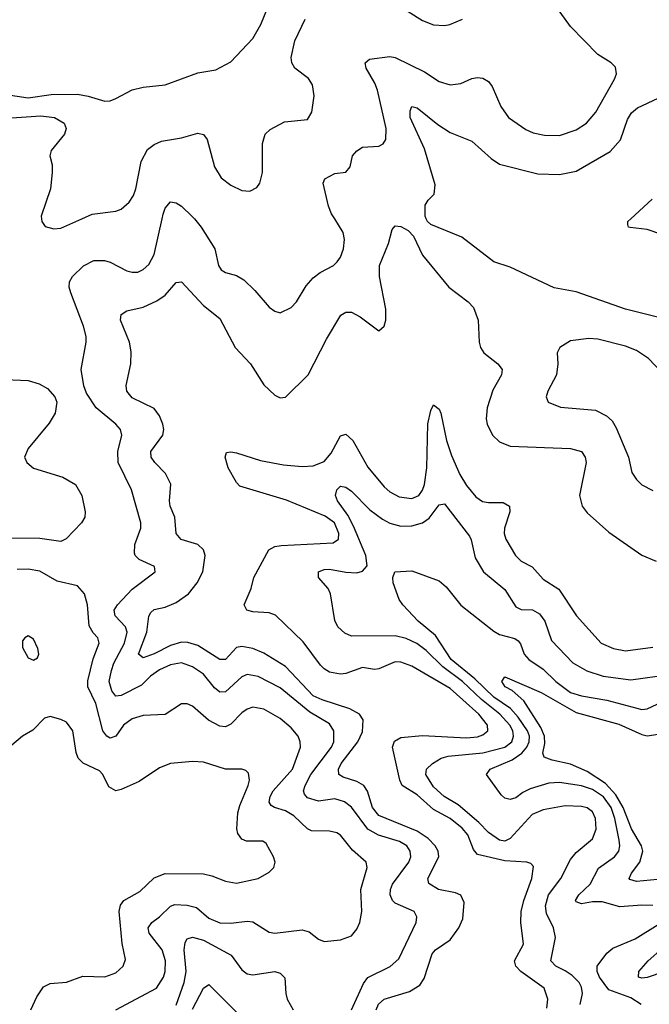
# Model space of a CAD drawing. Header units: inches. Extents: x 1308407 to 1441228, y 959628 to 1036311.
# Tile 591 of 656: x 1403399 to 1405697, y 997131 to 1000728. Entities that reach past the tile are written whole.
import ezdxf

# ---------------------------------------------------------------- set-up
doc = ezdxf.new("R2010")
doc.units = ezdxf.units.IN
doc.header["$MEASUREMENT"] = 0
doc.layers.add('B4000', color=7, linetype='Continuous')
doc.layers.add('B4909', color=7, linetype='Continuous')

msp = doc.modelspace()

# ---------------------------------------------------------------- linework, layer by layer
at = {"layer": 'B4000', "color": 5}
for points, elevation in [([(1403350, 1000453.8), (1403430, 1000442), (1403514.6, 1000454.6), (1403610, 1000455), (1403648.6, 1000448.6), (1403710, 1000430.2), (1403730, 1000431.3), (1403750, 1000439.7), (1403810, 1000471.7), (1403850, 1000480.9), (1403930, 1000490.2), (1404050, 1000532.9), (1404115.2, 1000544.8), (1404170, 1000574), (1404250, 1000659.5), (1404279.3, 1000710), (1404319.8, 1000810)], 2780), ([(1404548.9, 1000000), (1404537.8, 1000017.8), (1404526.3, 1000046.3), (1404506.9, 1000130), (1404513.3, 1000146.7), (1404550, 1000166), (1404590, 1000170.4), (1404606, 1000190), (1404614.3, 1000230), (1404630, 1000248.5), (1404650, 1000262.4), (1404710, 1000265.5), (1404725.6, 1000274.4), (1404735.1, 1000290), (1404737.4, 1000330), (1404704.8, 1000470), (1404695.5, 1000495.5), (1404663.9, 1000550), (1404660.4, 1000570), (1404676.3, 1000583.7), (1404750, 1000593.4), (1404770, 1000589.3), (1404877.1, 1000537.1), (1404930, 1000502.2), (1404970, 1000489.3), (1405010, 1000495), (1405050, 1000513), (1405070, 1000516.9), (1405090, 1000514.4), (1405110, 1000501.7), (1405123.5, 1000483.5), (1405155.5, 1000410), (1405183.6, 1000370), (1405246.3, 1000326.3), (1405273.9, 1000313.9), (1405314.5, 1000305.5), (1405370, 1000304.5), (1405430, 1000325.2), (1405468.3, 1000350), (1405501.8, 1000390), (1405569.8, 1000510), (1405578, 1000530), (1405574.2, 1000554.2), (1405558.7, 1000570), (1405510, 1000600.7), (1405410, 1000702.9), (1405340.7, 1000800.7)], 2740), ([(1404817.7, 1000757.7), (1404870, 1000724.4), (1404910, 1000709.1), (1404950, 1000706.7), (1404968.7, 1000710), (1405016, 1000730)], 2760), ([(1403626.1, 1000000), (1403663.4, 1000016.6), (1403750, 1000027.6), (1403770, 1000036), (1403798.7, 1000061.3), (1403814.1, 1000085.9), (1403822.9, 1000110), (1403842.2, 1000210), (1403866.2, 1000253.8), (1403890, 1000272.1), (1403916.4, 1000283.6), (1403990, 1000296.6), (1404050, 1000313.6), (1404070, 1000308.7), (1404084, 1000290), (1404110.3, 1000190), (1404134.4, 1000150), (1404170, 1000123.7), (1404210, 1000103.7), (1404238.9, 1000101.1), (1404265.4, 1000114.6), (1404276.3, 1000130), (1404285.4, 1000170), (1404285, 1000275), (1404295.4, 1000310), (1404313.3, 1000326.7), (1404366.1, 1000353.9), (1404450, 1000363.6), (1404466, 1000390), (1404474, 1000450), (1404468.3, 1000490), (1404453, 1000513), (1404403.5, 1000550), (1404392.7, 1000570), (1404390.6, 1000590), (1404404.1, 1000650), (1404441.2, 1000730)], 2760), ([(1404883.3, 1000000), (1404878.7, 1000010), (1404879.8, 1000050), (1404890, 1000068.4), (1404912.2, 1000090), (1404916, 1000124), (1404876.2, 1000256.2), (1404824.9, 1000370), (1404825, 1000395.1), (1404830, 1000410.3), (1404850, 1000406), (1404925.3, 1000345.3), (1404970, 1000316), (1405050, 1000283.9), (1405120, 1000220), (1405150, 1000200.1), (1405290, 1000165), (1405370, 1000161.8), (1405430, 1000174.1), (1405554.2, 1000245.8), (1405591.8, 1000288.2), (1405617.3, 1000362.7), (1405632.3, 1000387.7), (1405653.8, 1000406.2), (1405730, 1000441.5)], 2720), ([(1403210, 1000357.9), (1403476.6, 1000376.6), (1403526.4, 1000370), (1403561.3, 1000350), (1403569.3, 1000330), (1403563.2, 1000310), (1403513.6, 1000250), (1403509.2, 1000230), (1403517.3, 1000197.3), (1403518.2, 1000170), (1403511.5, 1000110), (1403477.1, 1000010), (1403478.8, 1000000)], 2760), ([(1405629.5, 1000000), (1405707.7, 1000072.3)], 2680), ([(1403918.8, 1000000), (1403922.7, 1000017.3), (1403930, 1000038.7), (1403950, 1000061.7), (1403970, 1000059), (1403990, 1000046), (1404029.2, 1000009.2), (1404036.7, 1000000)], 2740)]:
    msp.add_lwpolyline(points, dxfattribs=dict(at, elevation=elevation))
at = {"layer": 'B4909', "color": 5}
for points, elevation in [([(1403478.8, 1000000), (1403480.5, 999990), (1403492.7, 999972.7), (1403523.9, 999963.9), (1403550, 999966.3), (1403626.1, 1000000)], 2760), ([(1404610, 997110.2), (1404653.6, 997206.4), (1404670, 997228.1), (1404751.1, 997268.9), (1404783.5, 997296.5), (1404846, 997430), (1404848.6, 997450), (1404838.9, 997470), (1404770, 997500.2), (1404759.8, 997510), (1404751.2, 997530), (1404752.3, 997550), (1404760.2, 997570), (1404819.6, 997650), (1404826.8, 997670), (1404825, 997690), (1404812.3, 997710), (1404785.8, 997725.8), (1404708.5, 997748.5), (1404670, 997769.9), (1404610.5, 997850.5), (1404585.3, 997870), (1404550, 997880.7), (1404490, 997872.4), (1404450, 997885.3), (1404438.5, 997898.5), (1404435.3, 997910), (1404441.7, 997930), (1404461.4, 997970), (1404537.2, 998070), (1404545.3, 998090), (1404546.1, 998130), (1404530, 998155.7), (1404458.3, 998198.3), (1404350, 998286.3), (1404270, 998327.7), (1404230, 998335), (1404210, 998326.4), (1404150, 998272.2), (1404130, 998270.5), (1404110, 998286.9), (1404070, 998336.7), (1404030, 998363.9), (1403990, 998378.4), (1403950, 998371.1), (1403910, 998353.1), (1403877, 998330), (1403843.6, 998296.4), (1403770, 998259), (1403750, 998256.5), (1403735.7, 998275.7), (1403726.2, 998310), (1403733.9, 998350), (1403742.9, 998377.1), (1403781.6, 998450), (1403791.4, 998490), (1403785, 998510), (1403747.4, 998550), (1403744, 998570), (1403756.4, 998590), (1403810, 998646.9), (1403894, 998710), (1403891.8, 998730), (1403835.2, 998755.2), (1403820.5, 998770), (1403818.2, 998778.2), (1403819.3, 998810), (1403842, 998870), (1403840.8, 998890), (1403807.6, 999010), (1403759.2, 999110), (1403757.1, 999150), (1403772.2, 999210), (1403767, 999230), (1403749.8, 999250), (1403678, 999310), (1403643.5, 999363.5), (1403633.6, 999390), (1403623.1, 999450), (1403642, 999550), (1403642, 999570), (1403632.3, 999607.7), (1403585.6, 999730), (1403579.7, 999750), (1403580.5, 999770), (1403591.5, 999790), (1403632.1, 999827.9), (1403670, 999848.2), (1403708.3, 999848.3), (1403730, 999842.4), (1403790, 999810.2), (1403810, 999804.9), (1403830, 999805.8), (1403850, 999814.9), (1403870, 999833.1), (1403890, 999870.4), (1403918.8, 1000000)], 2740), ([(1404036.7, 1000000), (1404061.4, 999970), (1404111.3, 999890), (1404124.9, 999830), (1404134.1, 999814.1), (1404150, 999804.6), (1404190, 999792.6), (1404216.9, 999776.9), (1404257.9, 999737.9), (1404310, 999677.6), (1404330, 999662.4), (1404350, 999656.4), (1404390, 999675.8), (1404410, 999697.1), (1404445.2, 999754.8), (1404470, 999784), (1404495.6, 999804.4), (1404544.2, 999830), (1404557.5, 999842.6), (1404570, 999860.4), (1404581.2, 999890), (1404584.7, 999924.7), (1404579.8, 999950), (1404548.9, 1000000)], 2740), ([(1405790, 999624.9), (1405610, 999669.9), (1405430, 999733.8), (1405350, 999748.5), (1405190, 999823.5), (1405130, 999843.1), (1405013.5, 999933.5), (1404900, 999980), (1404888, 999990), (1404883.3, 1000000)], 2720), ([(1405932.5, 1000000), (1405930, 999999.3), (1405910.8, 999989.2), (1405870, 999942), (1405850, 999929.8), (1405810, 999939.4), (1405742.7, 999942.7), (1405690, 999960.7), (1405627.9, 999967.9), (1405621.2, 999970), (1405619.3, 999979.3), (1405618.7, 999990), (1405629.5, 1000000)], 2680), ([(1404700.1, 997110), (1404709, 997131), (1404730, 997149.5), (1404822.2, 997177.8), (1404859.4, 997200.6), (1404875.2, 997224.8), (1404904.6, 997315.4), (1404917.4, 997330), (1404970, 997365.8), (1405002.7, 997410), (1405017.1, 997443), (1405022.1, 997502.1), (1405009.4, 997529.4), (1404990, 997537.3), (1404927.4, 997550), (1404892.5, 997572.5), (1404888.7, 997590), (1404928.6, 997670), (1404926.8, 997690), (1404915.4, 997710), (1404890, 997736.6), (1404850, 997763.2), (1404710, 997820.3), (1404686.8, 997850), (1404668.7, 997908.7), (1404655, 997930), (1404630, 997944.1), (1404579.9, 997959.9), (1404564.7, 997970), (1404563.2, 997990), (1404572.7, 998010), (1404633.6, 998090), (1404650, 998126.5), (1404652.5, 998170), (1404639.6, 998190), (1404604.8, 998210), (1404502.8, 998242.8), (1404470, 998257.5), (1404370, 998364.8), (1404290, 998413.4), (1404250.2, 998430.2), (1404210, 998437.3), (1404190, 998434.6), (1404150, 998390.6), (1404130, 998389.9), (1404050, 998441), (1404012.6, 998452.6), (1403990, 998453.3), (1403950, 998441.5), (1403890, 998411.2), (1403850, 998396.5), (1403832.7, 998410), (1403863.8, 998490), (1403871, 998549), (1403877.6, 998562.4), (1403890, 998572.5), (1403930, 998581.5), (1403970, 998598.1), (1404015.7, 998630), (1404047.5, 998670), (1404067.5, 998710), (1404076.2, 998770), (1404070.6, 998790.6), (1404050, 998809.9), (1403989.1, 998829.1), (1403970.6, 998850), (1403966, 998910), (1403948.9, 998950), (1403945.8, 998970), (1403951.4, 999031.4), (1403931.2, 999070), (1403891.9, 999110), (1403879.2, 999130), (1403878.3, 999150), (1403921.1, 999210), (1403924.9, 999230), (1403921.7, 999250), (1403910, 999280.4), (1403890, 999307.3), (1403810, 999346.5), (1403790.8, 999370), (1403788.3, 999391.7), (1403804.5, 999470), (1403806.3, 999513.7), (1403799.6, 999550), (1403766.8, 999630), (1403769.2, 999650.8), (1403790, 999663.5), (1403850, 999677.9), (1403899.7, 999700.3), (1403930, 999720.9), (1403970, 999768.1), (1403990, 999770.2), (1404070, 999683.5), (1404130, 999636.1), (1404186, 999530), (1404241.8, 999470), (1404290, 999394.3), (1404330, 999356), (1404350, 999346), (1404370, 999348.9), (1404452.3, 999430), (1404519.4, 999560.6), (1404571.3, 999648.7), (1404590, 999659.7), (1404610, 999659.7), (1404642.4, 999642.4), (1404710, 999590.5), (1404730, 999607.7), (1404735.7, 999630), (1404736.1, 999670), (1404713.1, 999790), (1404712.9, 999830), (1404745, 999910), (1404758.3, 999961.7), (1404770, 999974.4), (1404790, 999971.8), (1404817.3, 999957.3), (1404836.7, 999936.7), (1404870, 999867.4), (1404965.5, 999750), (1405036.5, 999696.5), (1405055.8, 999675.8), (1405073.1, 999630), (1405076.8, 999550), (1405081.7, 999530), (1405093.2, 999510), (1405144.7, 999470), (1405160.2, 999450), (1405158, 999430), (1405126.3, 999373.7), (1405105, 999310), (1405102.3, 999270), (1405106, 999250), (1405125, 999210), (1405150, 999186), (1405190, 999169.5), (1405410, 999161.7), (1405450.1, 999150.1), (1405463.8, 999130), (1405466.8, 999110), (1405443, 998990), (1405452.1, 998950), (1405470, 998925.8), (1405550, 998855.8), (1405670, 998771.5), (1405722.8, 998750)], 2720), ([(1405770, 999410.9), (1405694.7, 999490), (1405650, 999519.3), (1405610, 999535.3), (1405510, 999560.3), (1405477.2, 999562.8), (1405410, 999554), (1405370.6, 999530), (1405361.3, 999510), (1405364, 999470), (1405358.3, 999430), (1405326.4, 999370), (1405320.5, 999350), (1405327.7, 999330), (1405372.7, 999312.7), (1405500.6, 999300.6), (1405541, 999281), (1405561.9, 999261.9), (1405576.8, 999236.8), (1405621.2, 999130), (1405633.6, 999073.6), (1405650, 999048.2), (1405670, 999028.5), (1405710, 999007.2)], 2740), ([(1403290, 999415.2), (1403430, 999409.3), (1403470, 999397.6), (1403500.6, 999380.6), (1403527.6, 999350), (1403534.9, 999330), (1403529.1, 999290), (1403506.4, 999253.6), (1403430, 999161.3), (1403416.9, 999130), (1403425, 999110), (1403449.6, 999089.6), (1403556.8, 999056.8), (1403602.8, 999030), (1403625.8, 998990), (1403638.6, 998930), (1403636.5, 998910), (1403625.3, 998890), (1403568.8, 998831.2), (1403550, 998821.8), (1403472.7, 998832.7), (1403310, 998834.1)], 2740), ([(1405323.7, 997116.3), (1405327, 997150), (1405313.3, 997190), (1405228, 997250), (1405209.9, 997270), (1405205, 997290), (1405237.7, 997350), (1405228.5, 997430), (1405229.5, 997470), (1405238.9, 997510), (1405268.8, 997590), (1405274.1, 997634.1), (1405264.6, 997644.6), (1405249.9, 997649.9), (1405170, 997655.2), (1405070, 997677.9), (1405055.8, 997695.8), (1405034.7, 997750), (1405014.3, 997774.3), (1404970, 997809.7), (1404910, 997842.4), (1404850, 997896.2), (1404795.7, 997930), (1404786.7, 997950), (1404760.5, 998070), (1404767.7, 998092.3), (1404790, 998105.5), (1404870, 998112.1), (1405030, 998103.6), (1405070, 998107.8), (1405090, 998115.3), (1405107.5, 998130), (1405106.9, 998150), (1405075.5, 998190), (1404970, 998284), (1404830, 998365.4), (1404790, 998380.9), (1404770, 998381.8), (1404710, 998356.7), (1404694.2, 998354.2), (1404650, 998360.5), (1404590, 998338.8), (1404570, 998336.6), (1404530, 998343.6), (1404510, 998355.9), (1404497.5, 998370), (1404434.5, 998454.5), (1404332.6, 998552.6), (1404310, 998560.2), (1404250, 998564.2), (1404228.8, 998570), (1404218.2, 998590), (1404243.7, 998650), (1404253.7, 998690), (1404309.1, 998790.9), (1404330, 998802.8), (1404353.1, 998806.9), (1404542.9, 998817.1), (1404563.1, 998830), (1404564.5, 998850), (1404548.3, 998890), (1404514.5, 998914.5), (1404372.5, 998972.5), (1404203.2, 999023.2), (1404190, 999036.8), (1404159.9, 999090), (1404149, 999130), (1404154, 999146), (1404170, 999148.8), (1404190, 999145.2), (1404277.8, 999117.8), (1404362, 999102), (1404430, 999095.8), (1404470, 999098.2), (1404510, 999113.4), (1404535.6, 999144.4), (1404570, 999207.4), (1404590, 999213.6), (1404615.5, 999190), (1404670, 999093), (1404730, 999020.6), (1404750, 999002.7), (1404784.1, 998984.1), (1404830, 998978.3), (1404855.9, 998990), (1404870, 999008.6), (1404876.7, 999030), (1404885, 999090), (1404889, 999251), (1404899.7, 999300.3), (1404910, 999320.3), (1404930, 999305.3), (1404937, 999290), (1404957, 999190), (1404975.4, 999135.4), (1405005.6, 999065.6), (1405030, 999026.4), (1405064.5, 998984.5), (1405087.9, 998967.9), (1405110, 998963.6), (1405164, 998964), (1405186.7, 998950), (1405187.9, 998930), (1405168.4, 998870), (1405167.5, 998850), (1405173.5, 998830), (1405208.6, 998770), (1405229.6, 998749.7), (1405270, 998728.4), (1405310, 998683.5), (1405366.9, 998646.9), (1405431.7, 998550), (1405521.6, 998450), (1405566.7, 998430), (1405610, 998422.2), (1405710, 998435.1)], 2680), ([(1405444.7, 997130), (1405453, 997170), (1405450, 997193.8), (1405441.2, 997210), (1405415.3, 997235.3), (1405390, 997253.5), (1405355.8, 997270), (1405337.3, 997290), (1405355.2, 997375.2), (1405348.1, 997410), (1405322.2, 997462.2), (1405318.9, 997490), (1405328.9, 997531.1), (1405374.2, 997590), (1405410, 997659.8), (1405430, 997685), (1405490, 997734.7), (1405502.9, 997770), (1405501.2, 997810), (1405490, 997834), (1405470, 997848), (1405450, 997853.5), (1405390, 997856.2), (1405310, 997841.4), (1405270, 997824.3), (1405190, 997736.4), (1405170, 997726.5), (1405150.1, 997729.9), (1405110, 997758.6), (1405075, 997795), (1404999.2, 997859.2), (1404948.1, 997890), (1404910, 997925), (1404881.7, 997970), (1404883.8, 997990), (1404906.2, 998010), (1404938, 998030), (1404962.6, 998037.4), (1405090, 998049.3), (1405170, 998069.8), (1405195.4, 998090), (1405202, 998110), (1405198.6, 998130), (1405188, 998150), (1405152.2, 998190), (1405084.5, 998244.5), (1405015.1, 998310), (1404944.1, 998364.1), (1404883.4, 998423.4), (1404849.3, 998449.3), (1404810, 998467.5), (1404770, 998476.7), (1404610, 998475), (1404586.1, 998486.1), (1404560.9, 998510), (1404550, 998533.2), (1404534.2, 998630), (1404524.8, 998650), (1404489.7, 998690), (1404489.7, 998710), (1404510, 998718.7), (1404530, 998720.7), (1404589.3, 998709.3), (1404630, 998706.8), (1404650, 998712.5), (1404667.9, 998732.1), (1404662.2, 998770), (1404617.5, 998877.5), (1404597.5, 998917.5), (1404559.6, 998970), (1404552.3, 998990), (1404556.2, 999010), (1404570, 999023.8), (1404590, 999020.3), (1404610, 999005.3), (1404677.6, 998937.6), (1404723.3, 998903.3), (1404750, 998888.2), (1404790, 998877), (1404830, 998878.9), (1404870, 998890.1), (1404893.8, 998906.2), (1404930, 998955.5), (1404950, 998958.5), (1405040.6, 998840.6), (1405047.3, 998827.3), (1405061.3, 998761.3), (1405091.9, 998710), (1405170, 998646), (1405210, 998582.7), (1405230, 998572.6), (1405271.5, 998571.5), (1405297.1, 998557.1), (1405315.7, 998530), (1405340.2, 998460.2), (1405418.7, 998378.7), (1405468.8, 998348.8), (1405528.4, 998330), (1405630, 998316.5), (1405770, 998335.6)], 2660), ([(1403750, 997110.1), (1403898.2, 997190), (1403923.9, 997230), (1403929.9, 997250.1), (1403931.6, 997290), (1403918.9, 997330), (1403871.6, 997390), (1403868.7, 997410), (1403882, 997430), (1403910, 997450.1), (1403950, 997489.4), (1403965.1, 997494.9), (1404010, 997493.4), (1404044.6, 997484.6), (1404090, 997445), (1404130, 997428.1), (1404170, 997426.9), (1404230, 997434.6), (1404250, 997431.6), (1404310, 997394.4), (1404330, 997390.2), (1404430, 997402.3), (1404455.5, 997395.5), (1404490, 997368.8), (1404510, 997360.3), (1404570, 997366.7), (1404610, 997381.3), (1404630, 997405.5), (1404640.4, 997430), (1404648, 997470), (1404643.8, 997550), (1404668, 997630), (1404664.2, 997650), (1404614.1, 997694.1), (1404570, 997748.8), (1404557.1, 997757.1), (1404530, 997763.6), (1404464.5, 997764.5), (1404450, 997772.2), (1404399.5, 997819.5), (1404370, 997837.1), (1404329.7, 997850), (1404317.4, 997857.4), (1404309.4, 997869.4), (1404313.8, 997890), (1404325, 997910), (1404394.4, 997990), (1404423.6, 998070), (1404423.4, 998090), (1404416, 998110), (1404390, 998140.2), (1404350, 998174.4), (1404290, 998208.6), (1404250, 998215.6), (1404230, 998209.1), (1404210, 998195.4), (1404170, 998154.1), (1404150, 998144.9), (1404130, 998146.4), (1404088.8, 998168.8), (1404030, 998219.8), (1404010, 998228.7), (1403990, 998228.5), (1403930, 998189.1), (1403850, 998186.3), (1403810, 998173.6), (1403777.7, 998150), (1403750, 998109.8), (1403730, 998102.7), (1403717.2, 998110), (1403702.5, 998130), (1403677.6, 998230), (1403648.4, 998290), (1403648.3, 998311.8), (1403666.9, 998393.1), (1403689.8, 998450), (1403685, 998470), (1403667.6, 998487.6), (1403652.8, 998512.8), (1403646.8, 998590), (1403635.5, 998630), (1403610, 998658.9), (1403536.4, 998676.4), (1403472.9, 998712.9), (1403430, 998720.9), (1403390, 998719.5)], 2760), ([(1405710, 997491.1), (1405670, 997493.2), (1405590, 997487.2), (1405525, 997505), (1405490, 997505.3), (1405450, 997497.3), (1405430, 997505.6), (1405428.2, 997510), (1405440.2, 997530), (1405481.2, 997570), (1405511.6, 997628.4), (1405569.9, 997670), (1405586.1, 997690), (1405590.3, 997710), (1405587, 997730), (1405571.7, 997810), (1405558.1, 997850), (1405530, 997888.9), (1405490, 997915.8), (1405450, 997929.3), (1405370, 997940.7), (1405330, 997938.6), (1405262.6, 997917.4), (1405235.2, 997904.8), (1405210, 997885.2), (1405190, 997878.6), (1405170, 997884.3), (1405156.2, 997896.2), (1405103.1, 997970), (1405116.3, 997990), (1405196.7, 998023.3), (1405232.4, 998047.6), (1405250.8, 998070), (1405259.3, 998090), (1405259.7, 998110), (1405252.5, 998130), (1405219.1, 998179.1), (1405191.1, 998211.1), (1405130, 998252.7), (1405060, 998320), (1404974.3, 998390), (1404917.5, 998477.5), (1404853.7, 998530), (1404797.7, 998590), (1404783.9, 998610), (1404762, 998670), (1404761.5, 998690), (1404768.3, 998710), (1404830, 998714.2), (1404930, 998677.4), (1404955.6, 998655.6), (1405009.2, 998589.2), (1405130, 998493.8), (1405150, 998482), (1405207.1, 998467.1), (1405218.8, 998458.8), (1405227.7, 998447.7), (1405240.4, 998410), (1405257, 998390), (1405310, 998354.9), (1405355.6, 998310), (1405410, 998269.4), (1405450, 998257.1), (1405542.2, 998242.3), (1405670, 998207.4), (1405690, 998210.1), (1405744.1, 998235.9)], 2640), ([(1405726.7, 997586.7), (1405650, 997579.3), (1405626.6, 997586.6), (1405624.1, 997590), (1405632.9, 997610), (1405662.9, 997650), (1405674.3, 997690), (1405669.1, 997710), (1405632.3, 997772.3), (1405602.4, 997850), (1405575.4, 997895.4), (1405537.5, 997937.5), (1405470, 997981.7), (1405410, 998007.6), (1405342.2, 998022.2), (1405313.4, 998033.4), (1405308.2, 998048.2), (1405316.5, 998083.5), (1405315, 998110), (1405301.6, 998141.6), (1405239, 998239), (1405197, 998277), (1405171.6, 998290), (1405159.6, 998310), (1405170, 998327.3), (1405302.6, 998270), (1405430, 998196.7), (1405586.4, 998153.6), (1405670, 998116), (1405690, 998111.5), (1405730, 998117.1)], 2620), ([(1403440.2, 997110), (1403461.7, 997158.3), (1403485.9, 997194.1), (1403510, 997207), (1403570, 997211.6), (1403630, 997233.8), (1403710, 997231.1), (1403750, 997245.6), (1403776.4, 997270), (1403785.4, 997294.6), (1403772.7, 997352.7), (1403762.4, 997470), (1403767.5, 997492.5), (1403779.8, 997510), (1403837.4, 997542.6), (1403890, 997593.1), (1403930, 997608.2), (1404070, 997607.9), (1404100.6, 997600.6), (1404150, 997580.2), (1404190, 997573.8), (1404269.7, 997590.3), (1404310, 997613.4), (1404326.6, 997630), (1404331.3, 997650), (1404325.1, 997670), (1404298.7, 997718.7), (1404287.2, 997727.2), (1404227.1, 997727.1), (1404210, 997734), (1404194.9, 997754.9), (1404191.7, 997771.6), (1404195.6, 997830), (1404202.6, 997857.4), (1404233.3, 997930), (1404238, 997950), (1404234.5, 997974.5), (1404224.4, 997984.4), (1404209.7, 997989.7), (1404150, 997989.8), (1404070, 998014.8), (1404030, 998017.6), (1403950, 998010.9), (1403910, 997995.1), (1403835.3, 997944.7), (1403770, 997915.1), (1403750, 997911), (1403725.1, 997925.1), (1403702.2, 997970), (1403690, 997983.1), (1403631.3, 998011.3), (1403613.1, 998030), (1403604.8, 998050), (1403593.8, 998130), (1403570, 998161.6), (1403550, 998171.6), (1403510, 998181.6), (1403490, 998175.6), (1403447.8, 998132.2), (1403410, 998109.7), (1403370, 998077.4)], 2780), ([(1405667.4, 997130), (1405630, 997154.9), (1405550, 997183.8), (1405515.8, 997230), (1405506.9, 997250), (1405506.6, 997270), (1405542.5, 997317.5), (1405564, 997336), (1405646, 997370), (1405730, 997421.7)], 2640), ([(1403970, 997127.5), (1404000.1, 997210), (1404006.4, 997250), (1404000.1, 997330), (1404003, 997357), (1404010.5, 997369.5), (1404030, 997375.7), (1404070, 997365.3), (1404170.6, 997310.6), (1404210, 997256.1), (1404230, 997241.5), (1404250, 997237.8), (1404330, 997250.1), (1404350, 997244.7), (1404367.4, 997227.4), (1404370.2, 997170), (1404375.9, 997150), (1404397.8, 997110)], 2740), ([(1405750, 997249.3), (1405690, 997229.1), (1405670, 997226.1), (1405658.4, 997230), (1405658.5, 997250), (1405693.4, 997290), (1405798.3, 997381.7)], 2620), ([(1404030, 997112.8), (1404070, 997189.1), (1404090, 997203.6), (1404190, 997101.5)], 2720)]:
    msp.add_lwpolyline(points, dxfattribs=dict(at, elevation=elevation))
at = {"layer": 'B4909', "color": 5, "elevation": 2780}
msp.add_lwpolyline([(1403430, 998477.2), (1403418, 998470), (1403410, 998458), (1403410, 998434), (1403430, 998396), (1403450, 998387.3), (1403464, 998396), (1403469, 998410), (1403465.2, 998430), (1403450, 998464)], close=True, dxfattribs=at)

doc.saveas('drawing.dxf')
